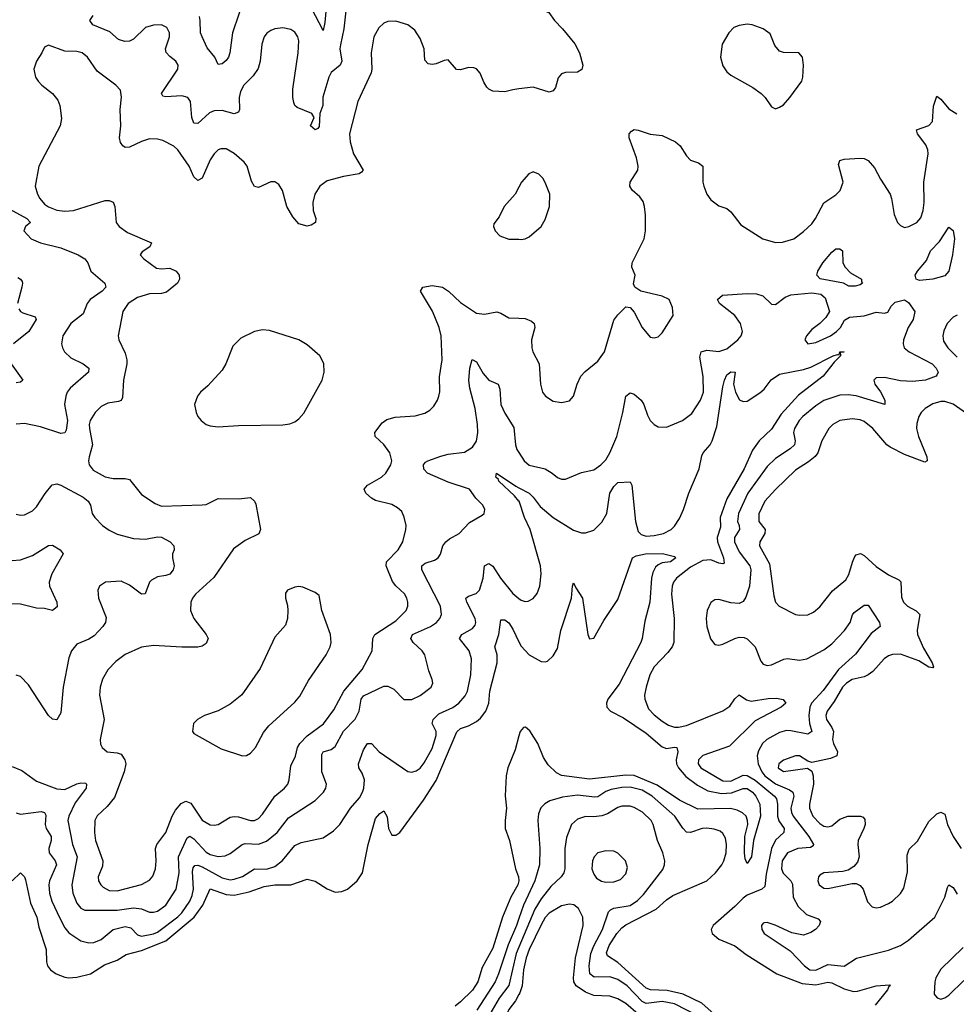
# Model space of a CAD drawing. Header units: inches. Extents: x 1649636 to 1815363, y 506543 to 641975.
# Tile 576 of 656: x 1747527 to 1752166, y 581639 to 586515. Entities that reach past the tile are written whole.
import ezdxf

# ---------------------------------------------------------------- set-up
doc = ezdxf.new("R2010")
doc.units = ezdxf.units.IN
doc.header["$MEASUREMENT"] = 0
doc.layers.add('B7548', color=7, linetype='Continuous')
doc.layers.add('B7558', color=7, linetype='Continuous')

msp = doc.modelspace()

# ---------------------------------------------------------------- linework, layer by layer
at = {"layer": 'B7548', "color": 5}
for points, elevation in [([(1748643.6, 586636.5), (1748581, 586450), (1748567.7, 586350), (1748561.4, 586330), (1748550, 586312.3), (1748530, 586296.1), (1748510, 586293.6), (1748493.8, 586330), (1748455.9, 586375.9), (1748429.9, 586430), (1748422.3, 586450), (1748421.4, 586510), (1748416.8, 586530)], 440), ([(1749047.5, 586610), (1749038.6, 586501.4), (1749030, 586460.9), (1748972.2, 586572.2)], 440), ([(1749141.7, 586558.3), (1749132.1, 586470), (1749115.1, 586390), (1749113.4, 586370), (1749122.7, 586310), (1749114, 586290), (1749070, 586254), (1749058.2, 586230), (1749028.1, 586131.9), (1749029.2, 586090), (1749014, 586050), (1749010, 585986), (1749003.6, 585976.4), (1748990, 585968.7), (1748968, 585990), (1748985.2, 586030), (1748973.2, 586050), (1748900.7, 586080.7), (1748890, 586089.7), (1748884, 586104), (1748879.4, 586130), (1748880.3, 586170), (1748905.5, 586350), (1748908.9, 586410), (1748904.2, 586430), (1748890, 586452.4), (1748870, 586466), (1748830, 586474.5), (1748790.3, 586469.8), (1748770, 586461.3), (1748751.3, 586448.7), (1748738, 586430), (1748726.5, 586393.5), (1748718, 586310), (1748707.5, 586272.5), (1748683.8, 586236.2), (1748637.3, 586190), (1748620, 586160), (1748614, 586130), (1748615.4, 586070), (1748610, 586056.2), (1748590, 586047.9), (1748530, 586065), (1748490, 586063.4), (1748466.6, 586053.4), (1748410, 586001.5), (1748390, 586002.6), (1748380.2, 586030), (1748372.9, 586110), (1748359.2, 586130), (1748330, 586138.3), (1748250, 586133.5), (1748236.6, 586136.6), (1748228.7, 586148.7), (1748309.8, 586270), (1748311.1, 586290), (1748300.5, 586310), (1748270, 586332.3), (1748252.4, 586352.4), (1748249, 586370), (1748268.9, 586430), (1748268.7, 586450), (1748255.7, 586475.7), (1748229.8, 586489.8), (1748190, 586487.2), (1748150, 586476.8), (1748090, 586418.8), (1748070, 586409), (1748047.4, 586407.4), (1748016.2, 586416.2), (1747974.1, 586454.1), (1747888.3, 586490), (1747874.2, 586510), (1747890, 586536.2)], 460), ([(1750000, 586171.8), (1749970, 586167.8), (1749930, 586158), (1749870, 586161.6), (1749850.6, 586170.6), (1749841.1, 586181.1), (1749825.9, 586205.9), (1749808.5, 586250), (1749790, 586271.1), (1749776.9, 586276.9), (1749750, 586278), (1749710, 586266.9), (1749690, 586267.6), (1749650, 586316), (1749630, 586313.3), (1749590, 586296.8), (1749570, 586293.5), (1749550, 586296.3), (1749533.6, 586313.6), (1749530.8, 586370), (1749510, 586421.6), (1749483.6, 586463.6), (1749450, 586488.5), (1749390, 586507.6), (1749350, 586505.7), (1749330, 586497.4), (1749305.4, 586474.6), (1749280.2, 586430), (1749268.6, 586350), (1749271.1, 586270), (1749267.8, 586252.2), (1749201.8, 586110), (1749160.2, 585950), (1749163.5, 585910), (1749180.2, 585850), (1749228.7, 585770), (1749220.7, 585759.3), (1749207.7, 585752.3), (1749130, 585739), (1749050, 585716.1), (1749013.1, 585690), (1748988.4, 585651.6), (1748979.6, 585610), (1748981.1, 585570), (1748993.7, 585530), (1748992.4, 585510), (1748970, 585496.6), (1748950, 585493), (1748910, 585503.9), (1748879, 585539), (1748849.8, 585590), (1748828.8, 585668.8), (1748810, 585699.5), (1748790, 585711.5), (1748770, 585711.5), (1748710, 585683.5), (1748690, 585689.6), (1748675.4, 585715.4), (1748653.1, 585790), (1748639.1, 585810), (1748590, 585852.3), (1748550, 585876), (1748523.9, 585876.1), (1748510, 585869.7), (1748490, 585851.3), (1748470, 585820.5), (1748430.1, 585729.9), (1748410, 585718.7), (1748390, 585736.2), (1748365.5, 585790), (1748310, 585870.9), (1748290, 585887.7), (1748236.3, 585916.3), (1748210, 585923.8), (1748170, 585925), (1748130, 585912.1), (1748070, 585883.2), (1748050, 585881.8), (1748037.4, 585890), (1748026.6, 585906.6), (1748021.5, 585930), (1748027, 585990), (1748024.5, 586070), (1748031.6, 586131.6), (1748026.3, 586166.3), (1748003.7, 586190), (1747910, 586260.4), (1747862, 586330), (1747837, 586350), (1747810, 586356.8), (1747750, 586358.9), (1747670, 586389), (1747650, 586378), (1747637.3, 586350), (1747610, 586309), (1747597.6, 586270), (1747604.9, 586230), (1747618.4, 586210), (1747637.1, 586190), (1747690, 586148.7), (1747715.8, 586115.8), (1747725, 586090), (1747734, 586026), (1747728, 585990), (1747622.3, 585790), (1747603.6, 585690), (1747614.6, 585650), (1747626, 585630), (1747650, 585601.7), (1747670, 585587.3), (1747710, 585571.3), (1747750, 585566), (1747792.7, 585570), (1747950, 585619.6), (1747970, 585620.2), (1747990, 585612), (1747998.6, 585590), (1748004.9, 585510), (1748020.3, 585490), (1748060.7, 585460.6), (1748180.5, 585410), (1748170.8, 585390), (1748134, 585366), (1748123, 585350), (1748141.6, 585330), (1748204.6, 585284.6), (1748230, 585280.9), (1748270, 585283.9), (1748302, 585270), (1748317.1, 585250), (1748319.1, 585230), (1748309.3, 585210.7), (1748253.7, 585166.3), (1748230, 585158.7), (1748170, 585157.8), (1748110, 585139.8), (1748064.4, 585110), (1748037.3, 585070), (1748014.7, 584950), (1748017.3, 584930), (1748050, 584863.8), (1748057.3, 584830), (1748057.7, 584810), (1748040.4, 584730), (1748035.3, 584644.7), (1748030.1, 584629.9), (1748016.6, 584623.4), (1747963.6, 584616.4), (1747930, 584598.7), (1747901.2, 584570), (1747876, 584530), (1747871, 584510), (1747872.4, 584490), (1747886.9, 584410), (1747870.2, 584350), (1747867.2, 584330), (1747871.1, 584310), (1747890, 584284.7), (1747950, 584251.6), (1747990, 584242.3), (1748050, 584243.2), (1748070, 584237.3), (1748130, 584163.2), (1748198.6, 584118.6), (1748230, 584105.8), (1748430, 584111.8), (1748450, 584114.7), (1748510, 584143.2), (1748610, 584142.7), (1748670, 584148.4), (1748690, 584130.6), (1748695.8, 584115.8), (1748720.2, 583990), (1748711.5, 583968.5), (1748644.2, 583935.8), (1748585.5, 583894.5), (1748488, 583752), (1748396.9, 583670), (1748382.8, 583650), (1748374.4, 583630), (1748372.3, 583590), (1748390.2, 583550), (1748451.3, 583470), (1748460.8, 583450), (1748450, 583425.3), (1748430, 583411.9), (1748410, 583408.4), (1748330, 583407.1), (1748190, 583416.3), (1748130, 583407.3), (1748050, 583370.8), (1748003.3, 583336.6), (1747964.1, 583295.9), (1747937.1, 583250), (1747925.5, 583210), (1747921.8, 583170), (1747945.4, 583050), (1747925.6, 582950), (1747927.9, 582927.9), (1747934.9, 582910), (1747959.3, 582890), (1748010, 582884.5), (1748030, 582877.3), (1748047.3, 582850), (1748052.8, 582830), (1748044.3, 582790), (1747996, 582664), (1747960.6, 582619.4), (1747910, 582572.6), (1747898.8, 582550), (1747897.3, 582490), (1747902.1, 582450), (1747939.3, 582350), (1747936.3, 582323.7), (1747916.2, 582270), (1747917.6, 582250), (1747928, 582230), (1747939.5, 582219.5), (1747970, 582202.6), (1748010, 582201.5), (1748130, 582233.1), (1748170, 582253.4), (1748186, 582274), (1748199.1, 582310), (1748202.4, 582350), (1748199.2, 582410), (1748205.4, 582430), (1748250.8, 582489.2), (1748282.3, 582570), (1748299, 582601), (1748326.8, 582633.2), (1748350, 582645.1), (1748374.5, 582634.5), (1748430, 582551.1), (1748470, 582528.6), (1748490, 582525.8), (1748510, 582529.3), (1748570, 582565.8), (1748590, 582569.4), (1748610, 582567.9), (1748670, 582548.9), (1748690, 582549.5), (1748710, 582559), (1748730, 582580.7), (1748789.9, 582670), (1748839.3, 582710), (1748854.6, 582730), (1748861.9, 582750), (1748870, 582820.4), (1748892.5, 582867.5), (1748903.6, 582910), (1748914, 582930), (1748950.8, 582969.2), (1749031.7, 583028.3), (1749082.6, 583097.4), (1749133, 583190), (1749223.4, 583296.6), (1749272.3, 583390), (1749276.8, 583450), (1749285.6, 583470), (1749390, 583538.6), (1749440.8, 583590), (1749448.7, 583610), (1749449.8, 583630), (1749444.2, 583650), (1749432.4, 583672.4), (1749390, 583711.8), (1749373.5, 583733.5), (1749341.7, 583810), (1749343.7, 583830), (1749401.5, 583890), (1749424.2, 583930), (1749440.3, 583990), (1749441.4, 584010), (1749432, 584052), (1749419.3, 584079.3), (1749398.2, 584098.2), (1749370, 584114), (1749290, 584134.4), (1749270, 584145), (1749241.5, 584170), (1749232.6, 584190), (1749249.7, 584210), (1749319.3, 584250), (1749340.8, 584270), (1749365.6, 584310), (1749370.8, 584330), (1749359.8, 584370), (1749330.9, 584410.9), (1749287.2, 584450), (1749286, 584470), (1749321.5, 584518.5), (1749344.6, 584535.4), (1749386.2, 584546.2), (1749486.2, 584553.9), (1749534.3, 584565.7), (1749558.7, 584581.3), (1749578.4, 584601.6), (1749596.9, 584630), (1749603.5, 584650), (1749607.2, 584672.8), (1749605.8, 584745.8), (1749619.2, 584830), (1749614.1, 584950), (1749605, 584990), (1749572.2, 585072.2), (1749512.6, 585170), (1749524.5, 585190), (1749570, 585198.1), (1749621.3, 585190), (1749650.1, 585170.1), (1749710, 585115), (1749790, 585061.9), (1749830, 585056.8), (1749890, 585067.9), (1749910, 585062.3), (1749950, 585038), (1750000, 585036.2)], 480), ([(1750000, 585685.1), (1749981.7, 585650), (1749927.2, 585590), (1749901.1, 585538.9), (1749875.9, 585504.1), (1749873.4, 585490), (1749882, 585470), (1749904.7, 585444.7), (1749950, 585428.3), (1750000, 585427.3)], 520), ([(1747438, 585598), (1747562, 585530), (1747580.7, 585510), (1747554.8, 585490), (1747548, 585470), (1747584.4, 585430), (1747630.1, 585410.1), (1747730, 585385.2), (1747816.5, 585350), (1747850.2, 585330), (1747864, 585310), (1747878.9, 585270), (1747948, 585210), (1747952.8, 585190), (1747935.6, 585170), (1747875.5, 585130), (1747861.8, 585110), (1747841.7, 585058.3), (1747780.2, 585010), (1747741, 584950), (1747734.4, 584910), (1747738.5, 584890), (1747749.5, 584869.5), (1747780.4, 584840.4), (1747841.3, 584810), (1747868.9, 584790), (1747867.8, 584770), (1747776.9, 584690), (1747762.7, 584670), (1747755.4, 584650), (1747748.8, 584610), (1747763.1, 584530), (1747757.7, 584482.3), (1747750, 584469.8), (1747730, 584465.7), (1747630, 584499), (1747550, 584515.3), (1747510, 584511.1)], 460), ([(1747517.5, 585237.5), (1747530.3, 585230.3), (1747538.3, 585218.3), (1747541.3, 585210), (1747537.8, 585190), (1747516.2, 585110)], 440), ([(1747522.7, 585082.7), (1747530.2, 585070.2), (1747542.6, 585062.6), (1747603.4, 585043.4), (1747608.8, 585030), (1747572.7, 584970), (1747496.9, 584910)], 440), ([(1747484.9, 584810), (1747542, 584730), (1747530, 584719.5), (1747510, 584716.3)], 440), ([(1747490, 582817.3), (1747537.4, 582797.4), (1747610, 582743.9), (1747710, 582706.2), (1747750, 582702.7), (1747810.2, 582730.2), (1747830, 582735.9), (1747853.6, 582733.6), (1747858.4, 582730), (1747855.6, 582710), (1747802.4, 582637.6), (1747770.1, 582570), (1747765.4, 582550), (1747789, 582430), (1747811.8, 582370), (1747785.9, 582230), (1747790.1, 582190), (1747810, 582139.6), (1747830, 582115.4), (1747850, 582105.6), (1748010, 582105.4), (1748090, 582116.7), (1748130, 582111.2), (1748170, 582095.3), (1748190, 582094.6), (1748210, 582100.5), (1748250.6, 582130), (1748301.9, 582210), (1748316.3, 582290), (1748313.3, 582370), (1748356.2, 582463.8), (1748370, 582471), (1748390, 582458.3), (1748450, 582393.3), (1748470, 582381), (1748510, 582370.8), (1748545, 582375), (1748570, 582385.4), (1748629.4, 582430.6), (1748644.3, 582435.7), (1748710, 582432.7), (1748750, 582446.7), (1748802.7, 582490), (1748858.1, 582561.9), (1748990, 582648.2), (1749031.6, 582690), (1749043.7, 582710), (1749047.2, 582730), (1749023.7, 582790), (1749023.3, 582876.7), (1749030.7, 582889.3), (1749070, 582901.6), (1749090, 582915.2), (1749130, 582992.1), (1749188.9, 583051.1), (1749208.5, 583090), (1749217.5, 583150), (1749230, 583166.3), (1749330, 583215.2), (1749350, 583214.7), (1749380.2, 583200.2), (1749430, 583148.2), (1749468.5, 583148.5), (1749510, 583167.6), (1749564.5, 583210), (1749573, 583230), (1749570, 583248), (1749554, 583290), (1749533.1, 583370), (1749520.9, 583390), (1749476.4, 583430), (1749463.8, 583450), (1749472.9, 583470), (1749561, 583510), (1749590.9, 583530), (1749608.7, 583550), (1749616.5, 583570), (1749610.7, 583610), (1749519, 583790), (1749518.7, 583810), (1749536.1, 583823.9), (1749581, 583839), (1749598.9, 583850), (1749611.3, 583868.7), (1749623.1, 583910), (1749636.9, 583930), (1749655.2, 583944.8), (1749704.5, 583970), (1749755.3, 584024.7), (1749818, 584062), (1749827.3, 584070), (1749831.1, 584090), (1749820.5, 584110), (1749785.9, 584145.9), (1749754.3, 584190), (1749650, 584223.9), (1749547.6, 584270), (1749528.4, 584288.4), (1749527.4, 584310), (1749536.8, 584323.2), (1749549.3, 584330), (1749613.5, 584353.5), (1749650, 584363.8), (1749730, 584373.2), (1749770, 584397.3), (1749790, 584428.5), (1749796.1, 584470), (1749794.5, 584510), (1749782.3, 584590), (1749756.1, 584690), (1749752.2, 584727.8), (1749756.8, 584790), (1749768.2, 584831.8), (1749790, 584820.3), (1749823, 584763), (1749850, 584730.3), (1749897.6, 584710), (1749904.5, 584684.5), (1749910.9, 584610), (1749930, 584566), (1749975, 584495), (1749982.2, 584410), (1749990, 584386.7), (1750000, 584370.9)], 460), ([(1750000, 584130.9), (1749977.8, 584157.8), (1749900.9, 584230), (1749898.3, 584238.3), (1749885.7, 584250), (1749889.3, 584270), (1749984.2, 584204.2), (1750000, 584196.1)], 440), ([(1747510, 584067), (1747530, 584061.1), (1747550, 584063.1), (1747590, 584083.1), (1747610, 584102.6), (1747652.2, 584167.8), (1747688, 584212), (1747710, 584216.9), (1747730, 584210.2), (1747841.1, 584150), (1747865.7, 584130), (1747877.4, 584110), (1747885.3, 584070), (1747898.5, 584050), (1747937.3, 584010), (1747970, 583986.5), (1748010, 583967.7), (1748090, 583945), (1748150, 583943.2), (1748210, 583954), (1748230, 583953.1), (1748272.7, 583930), (1748290.7, 583910), (1748292.7, 583890), (1748284.4, 583870), (1748283.7, 583850), (1748291.7, 583810), (1748287.2, 583790), (1748270, 583769.7), (1748250, 583762), (1748210, 583756), (1748180.2, 583739.8), (1748170, 583729.4), (1748148.3, 583671.7), (1748130, 583669.6), (1748070, 583715.1), (1748030, 583733.8), (1747951.3, 583730), (1747921.6, 583710), (1747914, 583690), (1747916.5, 583650), (1747955.1, 583555.1), (1747951.4, 583530), (1747939.2, 583510), (1747896, 583464), (1747870, 583447.9), (1747810, 583421.7), (1747782.8, 583390), (1747770, 583354), (1747741.6, 583210), (1747730, 583082), (1747711.5, 583048.5), (1747690, 583051.5), (1747670, 583069.6), (1747570, 583220.7), (1747530, 583262.7), (1747510, 583269.3)], 460), ([(1747490, 583836), (1747530, 583840.6), (1747590, 583861.2), (1747670, 583911.5), (1747690, 583913.1), (1747728, 583890), (1747742.8, 583870), (1747685.7, 583770), (1747672.2, 583730), (1747674, 583710), (1747711.5, 583630), (1747712.8, 583607.2), (1747689.5, 583589.5), (1747650, 583598.4), (1747610, 583600.4), (1747530, 583621.1), (1747470, 583621.6)], 440), ([(1747510, 582587.1), (1747530, 582581.5), (1747633.2, 582593.2), (1747649.2, 582589.2), (1747655.5, 582575.5), (1747652.3, 582530), (1747658.3, 582510), (1747682.1, 582470), (1747683.3, 582450), (1747670.9, 582410), (1747672.5, 582390), (1747702.5, 582350), (1747708.8, 582330), (1747673.9, 582250), (1747670.7, 582230), (1747674.1, 582190), (1747685.8, 582150), (1747725.2, 582065.2), (1747750, 582018.2), (1747770, 581993), (1747830, 581954), (1747870, 581943.5), (1747894.6, 581945.4), (1747930, 581960.2), (1747990.4, 582009.6), (1748050, 582023.8), (1748078, 582018), (1748110, 581983.7), (1748130, 581977.1), (1748190, 581987.4), (1748210, 581997), (1748310, 582073), (1748330, 582092.3), (1748369.5, 582150), (1748381.8, 582178.2), (1748388.5, 582210), (1748383.6, 582296.4), (1748385.8, 582314.2), (1748393.7, 582326.3), (1748410, 582328.1), (1748430, 582319.7), (1748530, 582265.4), (1748570, 582256), (1748590, 582258.1), (1748630, 582271.9), (1748690, 582309.5), (1748750, 582307.9), (1748790, 582321.2), (1748829.4, 582350.6), (1748890, 582425.2), (1748920.4, 582439.6), (1749030, 582462.7), (1749082, 582498), (1749112, 582530), (1749165.1, 582610), (1749210, 582662.3), (1749225, 582690), (1749231.9, 582710), (1749234.1, 582750), (1749223.6, 582783.6), (1749206, 582810), (1749204.9, 582830), (1749230, 582899.5), (1749250, 582930.3), (1749270, 582930.3), (1749307.9, 582890), (1749450, 582791.5), (1749470, 582789), (1749490, 582794.7), (1749510, 582809.2), (1749530, 582834.9), (1749570, 582906.3), (1749590.5, 582970), (1749589, 582990), (1749569.9, 583030), (1749574.5, 583050), (1749603.2, 583076.8), (1749671.8, 583108.2), (1749702.2, 583130), (1749734, 583166), (1749744.2, 583190), (1749760.9, 583270), (1749764.2, 583350), (1749753.8, 583390), (1749706, 583450), (1749716.9, 583470), (1749770, 583500.6), (1749782.9, 583517.1), (1749786.8, 583530), (1749783.2, 583550), (1749742, 583630), (1749736.3, 583650), (1749750, 583660.2), (1749787.2, 583672.8), (1749804.8, 583690), (1749822, 583750), (1749830, 583810.5), (1749850, 583821.3), (1749870, 583808.2), (1749908, 583750), (1749970, 583673.1), (1750000, 583648)], 440), ([(1747489.7, 582250.3), (1747530, 582290.6), (1747550, 582270.7), (1747556, 582256), (1747580.1, 582140.1), (1747612.5, 582070), (1747621.9, 582021.9), (1747658.4, 581910), (1747659.2, 581850), (1747664, 581830), (1747679.5, 581810), (1747707, 581790), (1747750, 581773.7), (1747770, 581770.8), (1747810, 581773.8), (1747878.3, 581790), (1747946.2, 581833.8), (1748010, 581857), (1748054.3, 581885.7), (1748130, 581905.9), (1748250, 581954.1), (1748391.6, 582070), (1748433.3, 582130), (1748470, 582210.8), (1748550, 582182.8), (1748590, 582179.7), (1748663.4, 582196.6), (1748737.1, 582222.9), (1748790, 582230.1), (1748870, 582231.4), (1748950, 582259.2), (1748990, 582248.1), (1749050, 582211.2), (1749090, 582195.2), (1749122.3, 582197.7), (1749150, 582209.2), (1749199.2, 582250), (1749224.1, 582290), (1749252.7, 582430), (1749290, 582559.7), (1749310, 582583.6), (1749330, 582597.1), (1749346.9, 582566.9), (1749353.5, 582510), (1749370, 582476.9), (1749390, 582476.5), (1749410, 582490.2), (1749527, 582650), (1749590, 582748.2), (1749691.5, 582988.5), (1749710, 583004.8), (1749750, 583017.6), (1749790, 583040.3), (1749810, 583056.5), (1749836.1, 583090), (1749850.7, 583130), (1749855.3, 583190), (1749891.9, 583330), (1749892.1, 583370), (1749880.2, 583410), (1749900.1, 583470), (1749910, 583543.7), (1749930, 583543.2), (1749950, 583527.8), (1749970, 583497.2), (1750000, 583433.9)], 420), ([(1750000, 582969.1), (1749981.1, 582898.9), (1749944.2, 582810), (1749936.3, 582770), (1749931.3, 582671.3), (1749938.2, 582610), (1749931.1, 582550), (1749932.3, 582510), (1749952.4, 582450), (1749983.2, 582310), (1749997.6, 582270), (1749999.2, 582250), (1749994, 582230), (1749960.1, 582170), (1749918.3, 582070), (1749870, 581916.4), (1749818.2, 581821.8), (1749796.8, 581750), (1749770, 581709.1), (1749710, 581650.8), (1749684, 581630)], 420), ([(1750000, 582064.8), (1749988.3, 582030), (1749946.8, 581933.2), (1749898.9, 581790), (1749881.4, 581750), (1749791.6, 581610)], 440), ([(1750000, 581922.7), (1749986.4, 581890), (1749950, 581732.4), (1749901.2, 581670), (1749844.4, 581570)], 460), ([(1750000, 581688), (1749982.9, 581657.1), (1749950, 581613.8), (1749940.6, 581590), (1749940.1, 581550), (1749947.4, 581530), (1750000, 581472.9)], 480)]:
    msp.add_lwpolyline(points, dxfattribs=dict(at, elevation=elevation))
at = {"layer": 'B7548', "color": 5, "elevation": 520}
for points in [[(1748730, 584978.2), (1748690, 584970.9), (1748622.4, 584937.6), (1748582.3, 584897.7), (1748548.3, 584810), (1748530, 584779.7), (1748458.8, 584701.2), (1748422.4, 584670), (1748408.2, 584650), (1748392.4, 584610), (1748400.4, 584570), (1748408.4, 584550), (1748425.5, 584530), (1748450.3, 584510.3), (1748470, 584503.1), (1748510, 584499), (1748610, 584505.4), (1748830, 584508), (1748865.7, 584514.3), (1748890, 584524.2), (1748910, 584538.7), (1748934.4, 584565.6), (1749025.1, 584730), (1749035.3, 584770), (1749032.8, 584812.8), (1749013, 584850), (1748950, 584904.2), (1748909.2, 584929.2), (1748764.4, 584975.6)], [(1748910, 583708.3), (1748890, 583705.1), (1748854, 583690), (1748844.2, 583675.8), (1748843.1, 583650), (1748854.1, 583614.1), (1748855.2, 583590), (1748852.9, 583550), (1748843.5, 583516.5), (1748790, 583457.2), (1748718.5, 583301.5), (1748627.8, 583172.2), (1748570, 583125.3), (1748510, 583092.7), (1748442, 583070), (1748407.7, 583050), (1748388.4, 583030), (1748383, 582990), (1748390, 582980.7), (1748525, 582905), (1748630, 582870.2), (1748650, 582871.6), (1748670, 582882.3), (1748694.4, 582910), (1748734.7, 582985.3), (1748761.3, 583018.7), (1748890, 583135.1), (1748914.9, 583165.1), (1748957.6, 583242.4), (1749044.4, 583370), (1749065, 583410), (1749069.9, 583430), (1749067, 583470), (1749024, 583590), (1749010, 583664), (1748990, 583678), (1748930, 583704.7)]]:
    msp.add_lwpolyline(points, close=True, dxfattribs=at)
at = {"layer": 'B7558', "color": 5}
for points, elevation in [([(1750000, 586581.6), (1750010, 586577.4), (1750130, 586556.9), (1750147.3, 586550), (1750175.8, 586510), (1750215.3, 586470), (1750276, 586396), (1750300.3, 586350), (1750315.8, 586290), (1750311.6, 586268.4), (1750290, 586255.6), (1750230, 586252.8), (1750210, 586247), (1750193.3, 586226.7), (1750180.3, 586179.7), (1750170, 586162.9), (1750150, 586155.6), (1750070, 586181), (1750000, 586171.8)], 480), ([(1750000, 585036.2), (1750030, 585035.2), (1750062.4, 585022.4), (1750074.9, 585010), (1750078.7, 584990), (1750062.4, 584930), (1750063.2, 584890), (1750068.9, 584870), (1750099.5, 584810), (1750106.7, 584710), (1750117.1, 584670), (1750130.6, 584650), (1750170, 584626), (1750210, 584619.5), (1750250, 584626.7), (1750269.6, 584650), (1750287.8, 584710), (1750306.6, 584750), (1750327.4, 584772.6), (1750390, 584824.6), (1750423.1, 584870), (1750470, 585027.7), (1750490, 585054), (1750530, 585093), (1750550.8, 585090), (1750570, 585066), (1750610.5, 584990), (1750650, 584942.8), (1750670, 584938.8), (1750690, 584944), (1750710, 584964.9), (1750764.5, 585050), (1750760.7, 585090), (1750743.6, 585130), (1750710, 585146.2), (1750604, 585170), (1750573.2, 585190), (1750567.2, 585207.2), (1750575.1, 585250), (1750558.9, 585290), (1750560.3, 585310), (1750619.3, 585430), (1750626.3, 585470), (1750626.1, 585546.1), (1750622.5, 585590), (1750614.9, 585614.9), (1750598.3, 585638.3), (1750560.4, 585670), (1750548.3, 585690), (1750551.2, 585710), (1750588.2, 585770), (1750589.7, 585790), (1750582, 585830), (1750545.7, 585930), (1750545.6, 585950), (1750556.6, 585963.4), (1750570, 585970.4), (1750590, 585968.5), (1750650, 585948.7), (1750710, 585942), (1750775.8, 585910), (1750798, 585890), (1750830, 585840.5), (1750850, 585818.4), (1750890, 585806), (1750910.2, 585790.2), (1750910.9, 585710.9), (1750915, 585690), (1750930.2, 585650), (1750950, 585622), (1750990, 585593.8), (1751030, 585579.6), (1751050, 585563.9), (1751098.5, 585498.5), (1751208.4, 585430), (1751270, 585412.3), (1751306.1, 585413.9), (1751360.7, 585430), (1751410, 585465.2), (1751450, 585504.5), (1751469, 585530), (1751510, 585607.2), (1751570, 585646.7), (1751590.5, 585669.5), (1751605.3, 585710), (1751582, 585798), (1751590, 585817.1), (1751610, 585824.9), (1751690, 585829.2), (1751710, 585827.7), (1751730, 585818), (1751760.6, 585780.6), (1751790, 585724.9), (1751838.3, 585650), (1751845.5, 585630), (1751858.9, 585550), (1751874.9, 585510), (1751890, 585494.9), (1751910, 585486.4), (1751930.5, 585490.5), (1751971.2, 585510), (1751990, 585533), (1752001.6, 585570), (1752006.3, 585610), (1752005.5, 585710), (1752026.9, 585850), (1752025, 585870), (1752015.6, 585895.6), (1751973.3, 585950), (1751969.6, 585970), (1752030, 585990.2), (1752048.6, 586010), (1752053.6, 586086.4), (1752070, 586136.3), (1752090, 586121.7), (1752130, 586073.6), (1752168.3, 586048.3)], 480), ([(1750000, 585427.3), (1750010, 585427.1), (1750030, 585430.3), (1750050, 585440.3), (1750109.6, 585490), (1750130, 585524.9), (1750150.8, 585590), (1750152.1, 585650), (1750130, 585709.2), (1750117.6, 585730), (1750098, 585750), (1750070, 585760.7), (1750048.9, 585751.1), (1750013, 585710), (1750000, 585685.1)], 520), ([(1750000, 584370.9), (1750025.8, 584330), (1750050, 584309.2), (1750130, 584291.3), (1750164.9, 584270), (1750190, 584247.2), (1750210, 584238.9), (1750230, 584238.9), (1750310, 584272.3), (1750370, 584285.2), (1750405.7, 584310), (1750430, 584336), (1750450.8, 584370), (1750485.3, 584450), (1750514.4, 584570), (1750528.5, 584650), (1750550, 584667), (1750570, 584660.2), (1750605.5, 584630), (1750618.5, 584610), (1750636.3, 584556.3), (1750650, 584530.4), (1750670, 584510.4), (1750690, 584498.7), (1750730, 584497), (1750810, 584530.2), (1750855.6, 584564.4), (1750899.4, 584630), (1750914.6, 584670), (1750911.8, 584748.2), (1750896, 584844), (1750903.1, 584870), (1750930, 584879), (1750990, 584872.1), (1751030, 584885), (1751084.7, 584930), (1751100.4, 584950), (1751107.6, 584970), (1751097, 585010), (1751070, 585049.8), (1750993.8, 585110), (1750984.1, 585130), (1751007.6, 585150), (1751130, 585158.8), (1751177.3, 585157.3), (1751207.3, 585147.3), (1751250, 585105.5), (1751270, 585104.4), (1751318.7, 585141.3), (1751347.1, 585152.9), (1751450, 585162), (1751495.5, 585155.5), (1751516.8, 585136.8), (1751537.3, 585070), (1751519.4, 585040.6), (1751489.5, 585010.5), (1751450, 584981.1), (1751424.2, 584950), (1751416.4, 584930), (1751430.4, 584910.4), (1751470, 584915.8), (1751542.6, 584950), (1751573.3, 584970), (1751593, 584990), (1751613.2, 585026.8), (1751638, 585042), (1751710, 585048), (1751770, 585067.3), (1751810, 585061.6), (1751826.9, 585066.9), (1751843.5, 585096.5), (1751864, 585116), (1751910, 585128), (1751930, 585114.6), (1751961, 585070), (1751952.1, 585030), (1751927.8, 584990), (1751904.4, 584930), (1751902.5, 584910), (1751908.6, 584890), (1751932.2, 584870), (1752046, 584810), (1752066.9, 584790), (1752076.5, 584770), (1752070, 584755.1), (1752066, 584750), (1752013.4, 584730), (1751950, 584723.2), (1751890, 584726.2), (1751810, 584743.2), (1751770, 584742), (1751757, 584730), (1751762.8, 584710), (1751791.2, 584671.2), (1751812.1, 584630), (1751811.4, 584608.6), (1751670, 584652.7), (1751630, 584657.8), (1751590, 584655.7), (1751510, 584628.8), (1751470, 584603.4), (1751406, 584550), (1751388.3, 584530), (1751365, 584490), (1751359.4, 584470), (1751368.5, 584430), (1751364.1, 584410), (1751344.1, 584390), (1751270, 584342.3), (1751230, 584302), (1751133.3, 584170), (1751088.1, 584070), (1751082.8, 584030), (1751090.6, 584010), (1751092.1, 583990), (1751067, 583950), (1751067.3, 583930), (1751090, 583879.8), (1751144, 583810), (1751148.6, 583790), (1751141.8, 583710), (1751124.2, 583655.8), (1751110, 583634.2), (1751090, 583624.6), (1751050, 583627.1), (1750990, 583644), (1750970, 583641.3), (1750950, 583629.4), (1750931.7, 583590), (1750926.5, 583550), (1750930.2, 583510), (1750949.1, 583449.1), (1750970, 583420.5), (1750990, 583417.6), (1751010, 583421.7), (1751070, 583451.2), (1751090, 583456.9), (1751115.3, 583455.3), (1751130, 583449), (1751170.1, 583410.1), (1751198.7, 583338.7), (1751210, 583323.8), (1751230, 583316.5), (1751250, 583319.6), (1751311.5, 583348.5), (1751330, 583351.1), (1751390, 583344), (1751426.6, 583350), (1751510, 583393.7), (1751550, 583423.5), (1751612.3, 583490), (1751639.8, 583530), (1751652.2, 583567.8), (1751660.7, 583579.3), (1751710, 583616), (1751730, 583615.5), (1751786, 583530), (1751788.5, 583510), (1751744.1, 583475.9), (1751667.7, 583372.3), (1751583.5, 583296.5), (1751506.7, 583193.3), (1751449.5, 583130.5), (1751441.1, 583110), (1751435.7, 583070), (1751438.4, 583030), (1751450, 582989.5), (1751430, 582977.5), (1751346.2, 582993.8), (1751325.8, 582994.2), (1751290, 582985.7), (1751228.1, 582950), (1751207, 582930), (1751186, 582894), (1751180.4, 582870), (1751184.8, 582830), (1751202.5, 582790), (1751218.1, 582770), (1751270, 582731.7), (1751340.8, 582700.8), (1751355.9, 582690), (1751360.8, 582670), (1751346.4, 582610), (1751349.1, 582589.1), (1751357.9, 582570), (1751435.8, 582470), (1751458.3, 582430), (1751456.4, 582423.6), (1751444.2, 582415.8), (1751380.5, 582410), (1751330, 582389), (1751304.1, 582350), (1751299.8, 582310), (1751308, 582288.1), (1751346.7, 582250), (1751354.5, 582234.5), (1751358.8, 582170), (1751383.3, 582123.3), (1751424.1, 582084.1), (1751482.4, 582062.4), (1751494.3, 582050), (1751486.7, 582030), (1751468, 582010), (1751446.1, 581993.9), (1751410, 581981.4), (1751352.3, 581992.3), (1751268.8, 582031.2), (1751230, 582043.6), (1751216.8, 582043.2), (1751210, 582041.2), (1751202, 582030), (1751203.7, 582010), (1751214.9, 581990), (1751343.6, 581903.6), (1751413.8, 581830), (1751440.4, 581810), (1751470, 581807.8), (1751530, 581836.2), (1751610, 581828.1), (1751672.2, 581867.8), (1751830, 581906.7), (1751890, 581930.2), (1751930, 581956.6), (1752059.1, 582070), (1752109.2, 582170), (1752122, 582218), (1752130, 582230.4), (1752150, 582217.4), (1752170, 582184)], 460), ([(1752170, 585052), (1752150, 585042.4), (1752121.6, 585010), (1752105.2, 584974.8), (1752099.3, 584950), (1752102.7, 584922.7), (1752124.7, 584890), (1752170, 584843.8)], 480), ([(1750000, 584196.1), (1750050.9, 584170), (1750070.8, 584150.8), (1750104.5, 584104.5), (1750170, 584050.1), (1750270, 583987.2), (1750310, 583973.8), (1750330, 583974.3), (1750370, 583987), (1750410, 584026.4), (1750435.8, 584070), (1750449.3, 584170), (1750470, 584202.6), (1750490, 584223.8), (1750550, 584226), (1750558.5, 584210), (1750577.2, 584030), (1750590, 583979.6), (1750605.4, 583965.5), (1750630, 583957.5), (1750670, 583959.8), (1750716.3, 583970), (1750754.5, 583990), (1750770, 584006.2), (1750794.5, 584045.5), (1750815.5, 584090), (1750841.7, 584170), (1750891.7, 584290), (1750905, 584355.1), (1750912.1, 584370), (1750946.8, 584410), (1750956.2, 584430), (1750979.3, 584500.7), (1751010, 584697.3), (1751017.5, 584730), (1751030, 584756.9), (1751050, 584771.6), (1751070.2, 584770.2), (1751063, 584710), (1751071.7, 584670), (1751092.9, 584632.9), (1751110, 584623.8), (1751130, 584625.9), (1751193.6, 584666.4), (1751214.6, 584685.4), (1751249.3, 584730.7), (1751290, 584759.1), (1751410, 584782.9), (1751445.6, 584794.4), (1751556, 584850), (1751577.6, 584857.6), (1751585.2, 584854.8), (1751590, 584870.2), (1751610.3, 584870.3), (1751591.3, 584868.7), (1751593, 584850), (1751561.3, 584818.7), (1751506.4, 584750), (1751383.9, 584656), (1751298.8, 584561.2), (1751250, 584486.8), (1751190, 584429.8), (1751156.2, 584383.8), (1751115.5, 584290), (1751030, 584142.2), (1750996.2, 584050), (1750997.4, 584002.6), (1750982.1, 583950), (1750982.8, 583930), (1751013.3, 583850), (1751015.8, 583824.2), (1751010, 583819.7), (1750990, 583824.2), (1750950, 583839.3), (1750910, 583836.4), (1750850, 583803), (1750780.6, 583750), (1750764.6, 583730), (1750758.3, 583710), (1750755.8, 583670), (1750768.8, 583550), (1750766.6, 583430), (1750758.2, 583410), (1750738, 583382), (1750669.4, 583310), (1750648.2, 583270), (1750629.5, 583210), (1750622.3, 583170), (1750623.7, 583150), (1750642.2, 583102.2), (1750670, 583072.5), (1750710, 583040.5), (1750741, 583021), (1750770, 583011.3), (1750790.7, 583010.7), (1750830, 583020.3), (1751010, 583091.8), (1751045.2, 583114.8), (1751070, 583152), (1751090, 583171.6), (1751127.6, 583147.6), (1751150, 583140.1), (1751234.1, 583154.1), (1751275.9, 583155.9), (1751308.3, 583148.3), (1751322, 583130), (1751299.3, 583110), (1751170, 583042.5), (1751042.7, 582917.3), (1750910, 582870.5), (1750888.4, 582850), (1750887.7, 582830), (1750901.2, 582810), (1751010, 582746.1), (1751050, 582744.2), (1751110, 582773.6), (1751130, 582772.7), (1751170, 582748.4), (1751265.6, 582670), (1751275.8, 582655.8), (1751280.7, 582630), (1751279.8, 582570), (1751287.1, 582547.1), (1751314.3, 582510), (1751312, 582490), (1751270, 582452.7), (1751250, 582410.8), (1751224, 582284), (1751217.1, 582222.9), (1751203.1, 582210), (1751130, 582180.4), (1751110, 582164.9), (1751070, 582122.9), (1750961.6, 582030), (1750952, 582010), (1750957.1, 581990), (1750990, 581961.5), (1751070, 581929.4), (1751126, 581886), (1751278, 581790), (1751402.3, 581742.3), (1751470, 581736.4), (1751530, 581749.6), (1751550, 581744.8), (1751610, 581715.1), (1751657.1, 581702.9), (1751676.2, 581703.8), (1751770, 581731.4), (1751834.9, 581734.9), (1751838.8, 581730), (1751832.8, 581727.3), (1751824.9, 581710), (1751764.7, 581635.3)], 440), ([(1752266.2, 584530), (1752150, 584611.4), (1752110, 584624.1), (1752090, 584623.5), (1752050, 584612.7), (1752012, 584590), (1751992.9, 584570), (1751980.2, 584550), (1751970, 584515.3), (1751969.4, 584490), (1751979, 584450), (1752019.7, 584350), (1752022.4, 584330), (1752010, 584323.1), (1751910, 584362.5), (1751837.9, 584397.9), (1751822.6, 584410), (1751753.5, 584490), (1751710, 584524.6), (1751690, 584533.6), (1751650, 584538.6), (1751590, 584530.6), (1751554, 584510), (1751535.2, 584490), (1751500.6, 584430), (1751480.5, 584370), (1751467.9, 584352.1), (1751434.6, 584325.4), (1751370, 584284.5), (1751270, 584189.1), (1751218.3, 584130), (1751188.3, 584068.3), (1751187.8, 584030), (1751218.7, 583990), (1751218.6, 583970), (1751193.8, 583930), (1751190.8, 583910), (1751240.6, 583820.6), (1751262.3, 583662.3), (1751271, 583631), (1751288.4, 583610), (1751370, 583570.2), (1751390, 583565.5), (1751430, 583568), (1751458.6, 583581.4), (1751490, 583607.6), (1751552.9, 583687.1), (1751618.9, 583741.1), (1751633.2, 583766.8), (1751651.3, 583828.7), (1751663.9, 583856.1), (1751670, 583864.7), (1751691.2, 583871.2), (1751710, 583862.3), (1751770, 583806.4), (1751830, 583766.3), (1751881.6, 583741.6), (1751891.6, 583731.6), (1751894.6, 583654.6), (1751904.7, 583630), (1751925.3, 583610), (1751968.1, 583588.1), (1751985.2, 583570), (1751972, 583492), (1751974.7, 583470), (1752003, 583403), (1752046, 583330), (1752052.8, 583310), (1752050, 583305.6), (1752030, 583308), (1751980.2, 583340.2), (1751890, 583372.2), (1751850, 583372.1), (1751830, 583364.7), (1751809.6, 583350.4), (1751752.2, 583287.8), (1751730.1, 583269.9), (1751710, 583261.1), (1751650, 583248), (1751622.7, 583230), (1751603.3, 583210), (1751561.3, 583138.7), (1751526, 583090), (1751519.8, 583070), (1751522.9, 583050), (1751550.1, 583010), (1751557.3, 582990), (1751553.5, 582950), (1751558.2, 582930), (1751577.7, 582890), (1751574.4, 582870), (1751543.5, 582856.5), (1751450, 582836.3), (1751430, 582843.7), (1751390, 582869.7), (1751370, 582869.7), (1751310, 582847.7), (1751286.6, 582830), (1751284.2, 582810), (1751310, 582792.2), (1751428.9, 582808.9), (1751450, 582793.4), (1751457, 582770), (1751459.6, 582730), (1751438.5, 582630), (1751438.8, 582610), (1751456.1, 582570), (1751490, 582534.6), (1751510, 582520.8), (1751530, 582517.5), (1751550, 582523.5), (1751590, 582556.1), (1751629, 582571), (1751691.2, 582571.2), (1751705.4, 582565.4), (1751713.9, 582553.9), (1751714.3, 582530), (1751708.7, 582510), (1751680.5, 582450), (1751678.6, 582430), (1751685.6, 582370), (1751676.8, 582343.2), (1751658.7, 582321.3), (1751630, 582302.6), (1751603.4, 582296.6), (1751510.3, 582289.7), (1751490, 582278.7), (1751483.1, 582270), (1751480.3, 582250), (1751487.4, 582230), (1751510, 582214.9), (1751530, 582212.9), (1751650, 582237.6), (1751670, 582237.1), (1751690, 582228), (1751704.4, 582210), (1751726.7, 582146.7), (1751750, 582122.4), (1751770, 582117), (1751790, 582120.3), (1751830, 582137.6), (1751850, 582150.4), (1751890, 582188.2), (1751906, 582214), (1751924.7, 582295.3), (1751922.5, 582377.5), (1751932.2, 582407.8), (1751973.8, 582446.2), (1752030, 582544.2), (1752070, 582582.2), (1752090, 582590.2), (1752110, 582580.7), (1752122.7, 582530), (1752150, 582470.3), (1752190, 582410.3)], 480), ([(1750000, 583648), (1750010, 583639.6), (1750030, 583633.1), (1750045.4, 583634.6), (1750070, 583648.4), (1750090, 583673.4), (1750102.7, 583710), (1750109.8, 583770.2), (1750107.2, 583810), (1750056, 583990), (1750027, 584050), (1750000.7, 584130), (1750000, 584130.9)], 440), ([(1750000, 583433.9), (1750010, 583412.8), (1750050, 583369.4), (1750110, 583336.3), (1750130, 583334.4), (1750140.9, 583339.1), (1750170, 583364.9), (1750190, 583401.6), (1750207.7, 583490), (1750260.9, 583650), (1750264.4, 583710), (1750270, 583726.8), (1750281.4, 583701.4), (1750315.1, 583650), (1750340.7, 583470), (1750350, 583448.5), (1750370, 583452), (1750420.9, 583539.1), (1750490, 583644), (1750563, 583850), (1750580.9, 583859.1), (1750626.6, 583870), (1750711.7, 583871.7), (1750770, 583857.3), (1750777.3, 583850), (1750751, 583830), (1750710, 583825.2), (1750690, 583815.3), (1750677, 583803), (1750663.2, 583776.8), (1750656.6, 583750), (1750648.1, 583630), (1750623.1, 583536.9), (1750611, 583450), (1750604.3, 583430), (1750495.5, 583224.5), (1750440.2, 583150), (1750433.8, 583130), (1750435.6, 583110), (1750453.4, 583090), (1750517.1, 583057.1), (1750630, 582982.5), (1750710, 582914.6), (1750730, 582906.5), (1750770, 582912.7), (1750782, 582910), (1750787.3, 582890), (1750778.8, 582850), (1750780.6, 582830), (1750789.5, 582810), (1750826.9, 582766.9), (1750884.6, 582724.6), (1750935.9, 582695.9), (1751002.9, 582682.9), (1751052.9, 582687.1), (1751110, 582707.9), (1751130, 582708.2), (1751156.1, 582690), (1751173.4, 582670), (1751193, 582630), (1751196.8, 582570), (1751162.4, 582450), (1751151.7, 582370), (1751130, 582336), (1751119.7, 582359.7), (1751116.4, 582390), (1751119.5, 582470), (1751133.3, 582530), (1751132, 582550), (1751124.8, 582570), (1751107.7, 582587.7), (1751081.3, 582601.3), (1751048.5, 582608.5), (1750885.9, 582605.9), (1750795.4, 582650), (1750684.7, 582724.7), (1750570, 582772.6), (1750530, 582773.8), (1750350, 582754), (1750210, 582772), (1750185.1, 582785.1), (1750144.3, 582824.3), (1750121.8, 582861.8), (1750092.6, 582930), (1750053.5, 582993.5), (1750032.1, 583012.1), (1750023.2, 583010), (1750005.6, 582990), (1750000, 582969.1)], 420), ([(1750967.6, 581590), (1750905.4, 581645.4), (1750812.6, 581690), (1750733.3, 581706.7), (1750651.4, 581711.4), (1750630, 581719.7), (1750490, 581846.4), (1750438.4, 581878.4), (1750433.6, 581893.6), (1750447.2, 581930), (1750485.1, 581990), (1750510, 582017.3), (1750530, 582032.6), (1750679.2, 582110), (1750730, 582156.2), (1750762.4, 582177.6), (1750929.8, 582250), (1750972.8, 582290), (1751005, 582330), (1751015.5, 582350), (1751026.3, 582390), (1751028.2, 582430), (1751022.4, 582462.4), (1751010, 582485.4), (1750996.1, 582496.1), (1750967.1, 582507.1), (1750930, 582511.9), (1750908, 582510), (1750850, 582490.6), (1750830, 582491.6), (1750810.9, 582510.9), (1750772.7, 582570), (1750659.3, 582670), (1750610, 582699.2), (1750550, 582714.3), (1750510, 582713.5), (1750456.6, 582703.4), (1750430, 582692.9), (1750390, 582666.7), (1750375.7, 582664.3), (1750290, 582674.9), (1750215.9, 582664.1), (1750153.3, 582646.7), (1750128, 582632), (1750108.1, 582611.9), (1750097.2, 582582.8), (1750093.2, 582550), (1750102.7, 582410), (1750101.5, 582330), (1750079.1, 582250), (1750022, 582130), (1750000, 582064.8)], 440), ([(1750890, 581581.2), (1750770, 581640.9), (1750710, 581652.6), (1750630, 581643.5), (1750610, 581653.2), (1750535.8, 581730), (1750490, 581761.9), (1750450, 581775.2), (1750373.2, 581773.2), (1750350.6, 581790), (1750347, 581830), (1750356.3, 581890), (1750370.7, 581929.3), (1750413.5, 582010), (1750443, 582096.9), (1750452.8, 582107.2), (1750470, 582115.1), (1750550, 582129.1), (1750587.4, 582152.6), (1750616.7, 582183.3), (1750712.5, 582307.5), (1750720.8, 582330), (1750722.2, 582350), (1750712.7, 582390), (1750686.5, 582450), (1750664.6, 582530), (1750654.2, 582550), (1750612, 582590), (1750570, 582614), (1750550, 582620.2), (1750510, 582621), (1750490, 582614.5), (1750437.8, 582582.2), (1750410, 582572.2), (1750370, 582567.2), (1750330, 582569), (1750290, 582556.2), (1750260.2, 582530), (1750235.6, 582464.4), (1750227.5, 582410), (1750226.3, 582310), (1750221.6, 582290), (1750208.5, 582270), (1750157.5, 582222.5), (1750110, 582162), (1750078.1, 582110), (1750000, 581922.7)], 460), ([(1750590, 581591.1), (1750530, 581643.2), (1750490, 581666.2), (1750450, 581679.1), (1750370, 581682.3), (1750330, 581699.2), (1750283.8, 581730), (1750271.3, 581750), (1750269.5, 581770), (1750280.6, 581870), (1750318.1, 582030), (1750316.5, 582070), (1750294.1, 582114.1), (1750272, 582132), (1750250, 582135.4), (1750210, 582126), (1750150, 582090.9), (1750130, 582068.5), (1750110, 582032.9), (1750050.1, 581910), (1750036, 581870), (1750023, 581810), (1750015.8, 581730), (1750004.3, 581695.7), (1750000, 581688)], 480), ([(1752200.3, 581919.7), (1752090, 581812.8), (1752065.3, 581770), (1752059.3, 581750), (1752056, 581690), (1752070.7, 581670.7), (1752090, 581664.9), (1752110, 581670.7), (1752130, 581684.9), (1752202.8, 581757.2)], 460)]:
    msp.add_lwpolyline(points, dxfattribs=dict(at, elevation=elevation))
for points, elevation in [([(1751130, 586493), (1751090, 586485.6), (1751064.6, 586475.4), (1751039.3, 586450), (1751006, 586394), (1750998.9, 586330), (1751010, 586285.5), (1751030, 586256.4), (1751050, 586240.3), (1751158.4, 586178.4), (1751199.1, 586150), (1751219.1, 586130), (1751250, 586082.8), (1751270, 586074), (1751290, 586082), (1751310, 586094), (1751342, 586130), (1751400.9, 586210), (1751406.6, 586230), (1751409.3, 586290), (1751404, 586330), (1751386, 586350), (1751310, 586352.3), (1751290, 586359.3), (1751266.6, 586386.6), (1751244.9, 586444.9), (1751210, 586469.5), (1751155.3, 586490)], 520), ([(1751983.3, 585223.3), (1751967.4, 585230), (1751963, 585250), (1751974.2, 585270), (1752018.3, 585321.7), (1752038.5, 585370), (1752083.8, 585416.2), (1752130, 585486.8), (1752150, 585470.8), (1752158, 585430), (1752147.3, 585350), (1752129.4, 585270), (1752110, 585246.4), (1752050, 585229.9)], 460), ([(1751634.6, 585194.6), (1751608, 585210), (1751491.9, 585231.9), (1751476, 585250), (1751480.5, 585270), (1751504.4, 585310), (1751550, 585364), (1751570, 585379.3), (1751590, 585380.5), (1751602, 585370), (1751604.6, 585310), (1751615.5, 585290), (1751641.6, 585261.6), (1751696.3, 585230), (1751696.9, 585216.9), (1751702, 585210), (1751690, 585202), (1751665.4, 585194.6)], 460), ([(1750430, 582399.2), (1750391.1, 582388.9), (1750371.7, 582370), (1750364.5, 582350), (1750361.6, 582310), (1750370, 582284.4), (1750384.5, 582264.5), (1750408.1, 582248.1), (1750430, 582243.8), (1750470, 582245.2), (1750502.9, 582257.1), (1750530, 582286), (1750536.8, 582316.8), (1750528, 582350), (1750490, 582388), (1750470, 582396.9)], 480)]:
    msp.add_lwpolyline(points, close=True, dxfattribs=dict(at, elevation=elevation))

doc.saveas('drawing.dxf')
